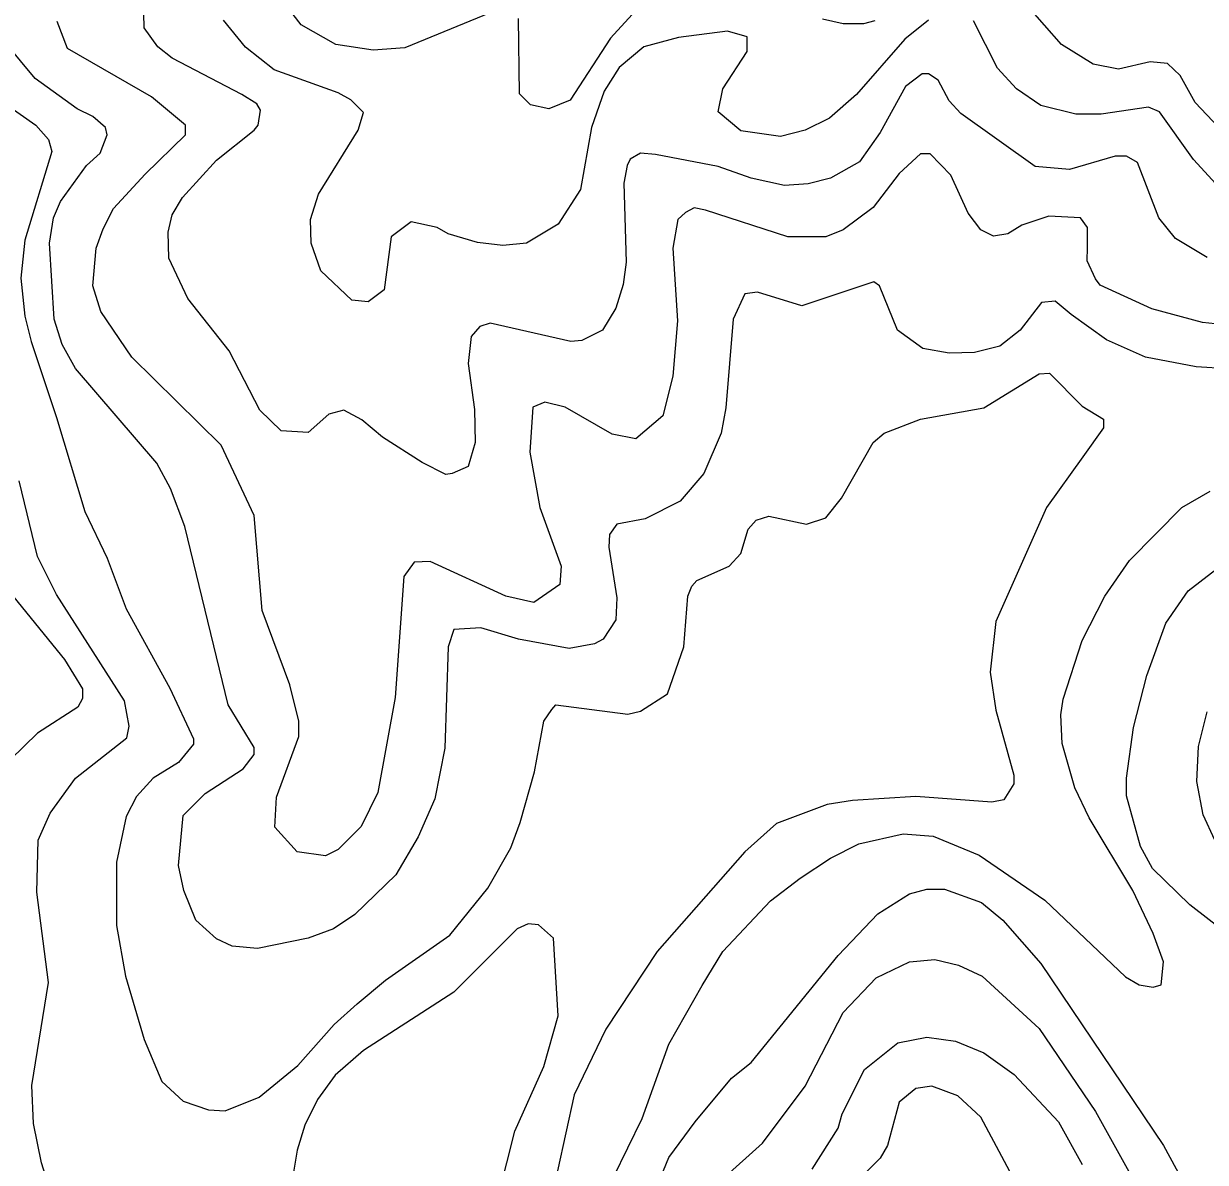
# Model space of a CAD drawing. Extents: x 423 to 448.8, y 7456.3 to 7484.
# Drawn here: x 426.187 to 427.342, y 7464.448 to 7465.561 of the extents above; entities that cross this region are included whole.
import ezdxf

# ---------------------------------------------------------------- set-up
doc = ezdxf.new("R2010")
doc.units = 0
doc.header["$LTSCALE"] = 0.032
doc.layers.add('1', color=7, linetype='Continuous', lineweight=25)
doc.layers.add('2', color=7, linetype='Continuous', lineweight=13)

msp = doc.modelspace()

# ---------------------------------------------------------------- linework, layer by layer
at = {"layer": '1'}
for points in [[(427.3887, 7465.2635), (427.3392, 7465.2689), (427.2897, 7465.2821), (427.2393, 7465.3053), (427.2347, 7465.3114), (427.2267, 7465.3292), (427.227, 7465.3421), (427.227, 7465.3617), (427.22, 7465.371), (427.1891, 7465.3726), (427.1628, 7465.364), (427.1489, 7465.3555), (427.1349, 7465.3532), (427.1226, 7465.3594), (427.1102, 7465.3757), (427.0932, 7465.4128), (427.073, 7465.4336), (427.0638, 7465.4336), (427.0429, 7465.4143), (427.0174, 7465.3811), (426.988, 7465.3594), (426.971, 7465.3524), (426.9339, 7465.3524), (426.8534, 7465.3787), (426.8426, 7465.381), (426.834, 7465.3764), (426.8264, 7465.3694), (426.8217, 7465.3416), (426.8263, 7465.2705), (426.8217, 7465.2163), (426.8117, 7465.1776), (426.7853, 7465.1552), (426.7622, 7465.1598), (426.7165, 7465.1862), (426.6964, 7465.1908), (426.6848, 7465.1861), (426.6817, 7465.1421), (426.6917, 7465.0879), (426.7126, 7465.0307), (426.7111, 7465.0129), (426.6856, 7464.9951), (426.6585, 7465.0013), (426.5843, 7465.0353), (426.5688, 7465.0346), (426.5587, 7465.0206), (426.5502, 7464.9023), (426.5332, 7464.8095), (426.5169, 7464.7762), (426.4945, 7464.7538), (426.4821, 7464.7476), (426.4543, 7464.7515), (426.4327, 7464.7755), (426.4342, 7464.8049), (426.4559, 7464.8644), (426.4559, 7464.8791), (426.4473, 7464.9147), (426.4203, 7464.9874), (426.4125, 7465.0802), (426.3801, 7465.149), (426.2927, 7465.2349), (426.2625, 7465.2797), (426.2547, 7465.3045), (426.2578, 7465.3416), (426.2648, 7465.3602), (426.2748, 7465.3803), (426.3058, 7465.4136), (426.3452, 7465.4522), (426.3452, 7465.4615), (426.312, 7465.4893), (426.23, 7465.5365), (426.2199, 7465.5628)], [(427.3647, 7464.6703), (427.3268, 7464.6996), (427.2904, 7464.7352), (427.2788, 7464.7569), (427.2649, 7464.8064), (427.2649, 7464.8234), (427.2719, 7464.8729), (427.285, 7464.924), (427.3036, 7464.975), (427.3252, 7465.0067), (427.3639, 7465.0361)], [(426.7946, 7464.3965), (426.8178, 7464.4529), (426.8433, 7464.4877), (426.8789, 7464.5303), (426.8982, 7464.5457), (426.9833, 7464.6501), (427.022, 7464.6911), (427.053, 7464.7105), (427.07, 7464.7151), (427.087, 7464.7151), (427.1233, 7464.702), (427.1442, 7464.6849), (427.1813, 7464.6424), (427.3012, 7464.4645), (427.3198, 7464.4305)]]:
    msp.add_lwpolyline(points, dxfattribs=at)
at = {"layer": '2'}
for points in [[(427.3438, 7465.3323), (427.3129, 7465.3509), (427.2966, 7465.371), (427.2757, 7465.4251), (427.2649, 7465.4313), (427.2541, 7465.4313), (427.2092, 7465.4182), (427.1759, 7465.4213), (427.1032, 7465.4731), (427.0916, 7465.4854), (427.0808, 7465.5056), (427.0715, 7465.5118), (427.0653, 7465.5118), (427.0491, 7465.4994), (427.0243, 7465.4546), (427.0042, 7465.4259), (426.9756, 7465.4097), (426.954, 7465.4043), (426.9308, 7465.4027), (426.8983, 7465.4097), (426.8658, 7465.4213), (426.8047, 7465.4329), (426.79, 7465.4344), (426.7799, 7465.4283), (426.7768, 7465.4221), (426.7737, 7465.4051), (426.776, 7465.3277), (426.7729, 7465.3061), (426.766, 7465.2828), (426.7528, 7465.2612), (426.7328, 7465.2511), (426.7219, 7465.2504), (426.643, 7465.2681), (426.633, 7465.265), (426.6245, 7465.255), (426.6214, 7465.2287), (426.6276, 7465.1838), (426.6283, 7465.1514), (426.6214, 7465.1282), (426.6059, 7465.1212), (426.5997, 7465.1204), (426.5765, 7465.132), (426.5378, 7465.1567), (426.5177, 7465.1738), (426.4999, 7465.183), (426.4852, 7465.1792), (426.4651, 7465.1614), (426.4388, 7465.1629), (426.418, 7465.1831), (426.3878, 7465.241), (426.3475, 7465.2921), (426.329, 7465.3316), (426.3282, 7465.3571), (426.3321, 7465.3741), (426.3422, 7465.3911), (426.3754, 7465.4275), (426.4125, 7465.4569), (426.4164, 7465.4615), (426.4187, 7465.4762), (426.4149, 7465.4824), (426.4002, 7465.4916), (426.3321, 7465.5272), (426.3182, 7465.5381), (426.305, 7465.5567), (426.3043, 7465.5853)], [(426.643, 7465.5713), (426.5595, 7465.5373), (426.5286, 7465.535), (426.4922, 7465.5404), (426.4582, 7465.5597), (426.4373, 7465.5875)], [(426.7854, 7465.5737), (426.7606, 7465.5466), (426.7211, 7465.4862), (426.7003, 7465.4777), (426.6825, 7465.4816), (426.6717, 7465.4924), (426.6708, 7465.5659)], [(427.3832, 7465.4298), (427.3322, 7465.4839), (427.3175, 7465.5102), (427.3051, 7465.5218), (427.2881, 7465.5234), (427.2572, 7465.5164), (427.2324, 7465.5211), (427.2014, 7465.5404), (427.1682, 7465.5783)], [(427.0715, 7465.5643), (427.0483, 7465.5458), (427.0011, 7465.4917), (426.9748, 7465.4684), (426.9509, 7465.4568), (426.9269, 7465.4507), (426.8882, 7465.4561), (426.8658, 7465.4746), (426.8704, 7465.4971), (426.8944, 7465.5335), (426.8944, 7465.5481), (426.8751, 7465.5535), (426.8271, 7465.5474), (426.7931, 7465.5381), (426.7691, 7465.5179), (426.7544, 7465.4948), (426.742, 7465.4592), (426.7312, 7465.3989), (426.7096, 7465.3648), (426.6786, 7465.3462), (426.6554, 7465.3439), (426.6307, 7465.347), (426.602, 7465.3555), (426.5912, 7465.3617), (426.5657, 7465.3671), (426.5463, 7465.3525), (426.5394, 7465.3006), (426.5239, 7465.289), (426.5077, 7465.2906), (426.4775, 7465.3192), (426.4682, 7465.3463), (426.4675, 7465.3695), (426.4752, 7465.3942), (426.5139, 7465.4569), (426.5193, 7465.4739), (426.5069, 7465.4863), (426.4945, 7465.4932), (426.4319, 7465.5156), (426.404, 7465.538), (426.3824, 7465.5643)], [(427.019, 7465.5636), (427.0081, 7465.5605), (426.988, 7465.5605), (426.9679, 7465.5651)], [(427.3523, 7465.4043), (427.3306, 7465.4282), (427.2974, 7465.4747), (427.2866, 7465.4793), (427.2402, 7465.4723), (427.2154, 7465.4723), (427.1814, 7465.4808), (427.1574, 7465.4971), (427.1388, 7465.5172), (427.1156, 7465.5636)], [(427.0413, 7465.2612), (427.0235, 7465.3045), (427.0182, 7465.3084), (426.9478, 7465.2851), (426.9045, 7465.2983), (426.8921, 7465.2968), (426.8805, 7465.272), (426.8735, 7465.1854), (426.8689, 7465.1606), (426.8519, 7465.1212), (426.8286, 7465.0941), (426.7946, 7465.0771), (426.7668, 7465.0717), (426.7598, 7465.0616), (426.759, 7465.0493), (426.7668, 7464.9998), (426.766, 7464.9781), (426.7536, 7464.9595), (426.7451, 7464.9549), (426.7204, 7464.9503), (426.6709, 7464.9595), (426.6338, 7464.9703), (426.6075, 7464.9688), (426.602, 7464.9518), (426.5989, 7464.8528), (426.5889, 7464.8033), (426.5726, 7464.7662), (426.551, 7464.7291), (426.5108, 7464.6903), (426.4899, 7464.6764), (426.4652, 7464.6671), (426.4157, 7464.6571), (426.3909, 7464.6594), (426.3754, 7464.6664), (426.3553, 7464.6849), (426.3437, 7464.7136), (426.3383, 7464.7383), (426.3429, 7464.787), (426.3646, 7464.8087), (426.4017, 7464.8326), (426.4125, 7464.8466), (426.4125, 7464.8536), (426.387, 7464.8953), (426.3445, 7465.0694), (426.3305, 7465.1065), (426.3174, 7465.1313), (426.2377, 7465.224), (426.2246, 7465.2473), (426.2168, 7465.272), (426.2122, 7465.3463), (426.2161, 7465.371), (426.223, 7465.3872), (426.2485, 7465.4221), (426.2617, 7465.4344), (426.2687, 7465.4522), (426.2671, 7465.4592), (426.2548, 7465.47), (426.2393, 7465.4777), (426.1983, 7465.5071), (426.1697, 7465.5419)], [(426.165, 7465.4855), (426.1991, 7465.4615), (426.2114, 7465.4476), (426.2145, 7465.436), (426.1882, 7465.3494), (426.1844, 7465.3122), (426.1882, 7465.2751), (426.1944, 7465.2504), (426.2192, 7465.1761), (426.247, 7465.0841), (426.2687, 7465.0384), (426.2872, 7464.9889), (426.3298, 7464.9116), (426.353, 7464.8621), (426.353, 7464.8566), (426.3383, 7464.8388), (426.3135, 7464.8234), (426.2973, 7464.8056), (426.2873, 7464.7862), (426.2779, 7464.7414), (426.2779, 7464.6796), (426.2865, 7464.63), (426.305, 7464.5682), (426.322, 7464.5272), (426.3429, 7464.5078), (426.3677, 7464.4993), (426.3839, 7464.4985), (426.4172, 7464.5117), (426.4551, 7464.5426), (426.4907, 7464.5828), (426.5131, 7464.603), (426.5409, 7464.6262), (426.6036, 7464.6702), (426.6407, 7464.7159), (426.6631, 7464.7554), (426.6724, 7464.7801), (426.6863, 7464.8296), (426.6956, 7464.8791), (426.7034, 7464.8907), (426.7072, 7464.8953), (426.7776, 7464.886), (426.79, 7464.8891), (426.8163, 7464.9061), (426.8325, 7464.9518), (426.8364, 7465.0013), (426.8402, 7465.0113), (426.8449, 7465.0168), (426.8766, 7465.0307), (426.8882, 7465.043), (426.8952, 7465.067)], [(427.3949, 7465.2217), (427.333, 7465.2256), (427.2835, 7465.2349), (427.2455, 7465.2519), (427.2108, 7465.2766), (427.1953, 7465.2898), (427.1821, 7465.2882), (427.1612, 7465.2612), (427.1412, 7465.2457), (427.1164, 7465.2395), (427.0917, 7465.2387), (427.0661, 7465.2434), (427.0413, 7465.2612)], [(426.8952, 7465.067), (426.9029, 7465.0756), (426.9153, 7465.0794), (426.9524, 7465.0717), (426.971, 7465.0779), (426.9864, 7465.0972), (427.0174, 7465.1514), (427.0282, 7465.1606), (427.0638, 7465.1745), (427.1257, 7465.1854), (427.1798, 7465.2186), (427.1899, 7465.2194), (427.2216, 7465.1869), (427.2424, 7465.1745), (427.2424, 7465.166), (427.2223, 7465.1374), (427.1868, 7465.0879), (427.1373, 7464.9766), (427.1319, 7464.9271), (427.1373, 7464.8899), (427.155, 7464.8265), (427.155, 7464.818), (427.145, 7464.8025), (427.1334, 7464.8002), (427.0592, 7464.8056), (426.9973, 7464.8017), (426.9725, 7464.7979), (426.923, 7464.7793), (426.8921, 7464.7515), (426.8062, 7464.654), (426.756, 7464.5782), (426.725, 7464.514), (426.7088, 7464.4398)], [(426.3306, 7464.2735), (426.3011, 7464.2866), (426.2702, 7464.3191), (426.2354, 7464.3717), (426.2122, 7464.4228), (426.2045, 7464.4475), (426.1967, 7464.4862), (426.1952, 7464.5233), (426.2114, 7464.6239), (426.1998, 7464.712), (426.2014, 7464.7631), (426.213, 7464.7894), (426.2377, 7464.8234), (426.288, 7464.8628), (426.2903, 7464.8745), (426.2857, 7464.8992), (426.2192, 7465.0029), (426.2006, 7465.04), (426.1828, 7465.1142)], [(426.7637, 7464.4336), (426.7915, 7464.4908), (426.8178, 7464.5635), (426.8503, 7464.6208), (426.8704, 7464.654), (426.9169, 7464.7035), (426.9462, 7464.7259), (426.9756, 7464.7453), (427.0035, 7464.7592), (427.0468, 7464.7692), (427.0762, 7464.7669), (427.121, 7464.7484), (427.1852, 7464.7043), (427.2641, 7464.6293), (427.2773, 7464.6215), (427.2912, 7464.6192), (427.2989, 7464.6215), (427.3012, 7464.644), (427.2912, 7464.6718), (427.2711, 7464.7136), (427.2285, 7464.7847), (427.2146, 7464.8141), (427.2022, 7464.8574), (427.2007, 7464.8853), (427.203, 7464.9008), (427.2216, 7464.958), (427.244, 7465.0013), (427.268, 7465.0361), (427.3191, 7465.0879), (427.3469, 7465.1041)], [(426.1774, 7465.0005), (426.2269, 7464.9394), (426.2447, 7464.9108), (426.2447, 7464.9015), (426.24, 7464.893), (426.2006, 7464.8675), (426.1743, 7464.8419)], [(427.3515, 7464.7631), (427.3399, 7464.7878), (427.3337, 7464.8203), (427.3353, 7464.8544), (427.3438, 7464.8884)], [(426.6515, 7464.4166), (426.667, 7464.4785), (426.6956, 7464.5419), (426.7096, 7464.5914), (426.7049, 7464.6672), (426.6902, 7464.6803), (426.6802, 7464.6811), (426.6693, 7464.6764), (426.6074, 7464.6145), (426.5193, 7464.5573), (426.4914, 7464.5333), (426.4744, 7464.5094), (426.462, 7464.4846), (426.4543, 7464.4599), (426.4481, 7464.4228)], [(426.8704, 7464.432), (426.9091, 7464.4668), (426.9509, 7464.5225), (426.988, 7464.5945), (427.0205, 7464.6285), (427.053, 7464.6439), (427.0777, 7464.6463), (427.1009, 7464.6408), (427.1241, 7464.63), (427.1798, 7464.579), (427.2347, 7464.4978), (427.302, 7464.3771)], [(426.9578, 7464.4413), (426.9833, 7464.4815), (426.9872, 7464.4955), (427.0089, 7464.5388), (427.0414, 7464.565), (427.07, 7464.5705), (427.0978, 7464.5666), (427.1257, 7464.555), (427.1551, 7464.5341), (427.1984, 7464.4877), (427.2216, 7464.446)]]:
    msp.add_lwpolyline(points, dxfattribs=at)
msp.add_lwpolyline([(427.2007, 7464.3755), (427.169, 7464.4057), (427.1226, 7464.4924), (427.1001, 7464.5132), (427.0746, 7464.5225), (427.0591, 7464.5202), (427.0429, 7464.507), (427.0313, 7464.4645), (427.0244, 7464.4522), (426.9965, 7464.4243), (426.988, 7464.4111), (426.9872, 7464.4011), (426.9957, 7464.3764), (427.0158, 7464.3547), (427.039, 7464.3106), (427.0615, 7464.2897), (427.1035, 7464.2928), (427.1576, 7464.3063), (427.193, 7464.32), (427.2241, 7464.3351), (427.2284, 7464.3408), (427.2274, 7464.3465), (427.2241, 7464.3537), (427.2116, 7464.3694)], close=True, dxfattribs=at)

doc.saveas('drawing.dxf')
